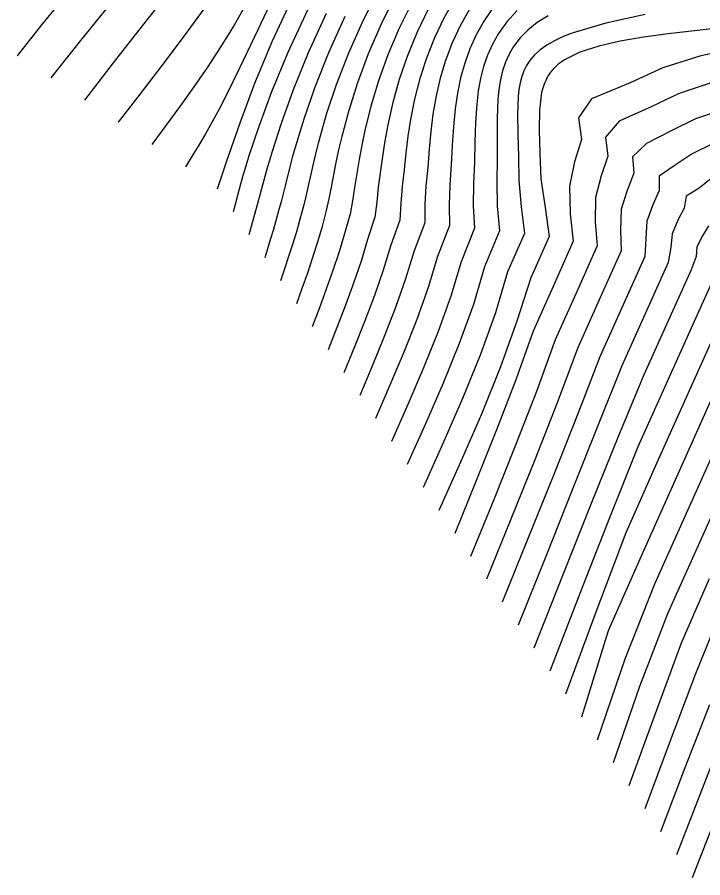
# Model space of a CAD drawing. Extents: x 2356077 to 2359823, y 225951 to 227822.
# Drawn here: x 2356760.8 to 2356826.2, y 226759 to 226841 of the extents above; entities that cross this region are included whole.
import ezdxf

# ---------------------------------------------------------------- set-up
doc = ezdxf.new("R2010")
doc.units = 0
for name, color, linetype in [('DTM Contours Major', 7, 'Continuous'), ('DTM Contours Minor', 7, 'Continuous'), ('PH Exist DTM Point', 7, 'Continuous')]:
    doc.layers.add(name, color=color, linetype=linetype)

msp = doc.modelspace()

# ---------------------------------------------------------------- linework, layer by layer
at = {"layer": 'DTM Contours Major'}
for points in [[(2356795.378, 226843.952), (2356793.749, 226840.717), (2356792.359, 226837.569), (2356791.196, 226834.552), (2356790.245, 226831.713), (2356789.493, 226829.096), (2356789.207, 226827.971), (2356788.952, 226826.897), (2356788.282, 226823.919), (2356788.06, 226822.986), (2356787.737, 226821.744), (2356787.393, 226820.532), (2356787.03, 226819.343), (2356786.655, 226818.173), (2356786.271, 226817.015), (2356785.883, 226815.862)], [(2356765.427, 226843.153), (2356763.09, 226840.258), (2356760.765, 226837.323)], [(2356784.904, 226842.275), (2356783.35, 226839.062), (2356781.962, 226836.132), (2356780.687, 226833.52), (2356780.016, 226832.227), (2356779.36, 226831.023), (2356778.716, 226829.89), (2356778.081, 226828.811), (2356777.452, 226827.768), (2356776.826, 226826.742)], [(2356803.915, 226841.765), (2356803.018, 226840.168), (2356802.259, 226838.539), (2356801.629, 226836.881), (2356801.118, 226835.198), (2356800.718, 226833.492), (2356800.419, 226831.765), (2356800.213, 226830.094), (2356800.057, 226828.401), (2356799.915, 226826.68), (2356799.752, 226824.926), (2356799.654, 226823.153), (2356799.63, 226821.391), (2356798.616, 226818.709), (2356797.813, 226816.045), (2356796.854, 226813.318), (2356795.778, 226810.544), (2356794.625, 226807.739), (2356793.433, 226804.918)], [(2356827.598, 226839.954), (2356822.866, 226839.397), (2356820.513, 226839.081), (2356818.278, 226838.706), (2356816.229, 226838.242), (2356814.434, 226837.661), (2356812.962, 226836.935), (2356812.65, 226836.726), (2356812.362, 226836.504), (2356812.098, 226836.27), (2356811.857, 226836.022), (2356811.641, 226835.76), (2356811.447, 226835.482), (2356811.3, 226835.235), (2356811.169, 226834.976), (2356811.053, 226834.704), (2356810.951, 226834.419), (2356810.862, 226834.122), (2356810.786, 226833.811), (2356810.577, 226832.154), (2356810.545, 226830.214), (2356810.6, 226828.021), (2356810.711, 226825.576), (2356811.124, 226822.84), (2356811.512, 226820.1), (2356809.742, 226816.155), (2356808.408, 226812.025), (2356806.861, 226807.656), (2356805.049, 226803.164), (2356803.06, 226798.589), (2356800.983, 226793.973)], [(2356827.095, 226825.702), (2356825.822, 226824.698), (2356824.576, 226823.924), (2356824.383, 226822.797), (2356823.786, 226821.638), (2356823.222, 226820.33), (2356823.12, 226819.043), (2356822.851, 226817.598), (2356818.439, 226807.766), (2356816.176, 226802.128), (2356813.738, 226796.007), (2356811.168, 226789.592), (2356808.534, 226783.029)], [(2356830.237, 226806.287), (2356821.557, 226786.946), (2356818.718, 226779.802), (2356816.084, 226772.084)], [(2356828.079, 226772.511), (2356825.858, 226766.872), (2356823.634, 226761.14)]]:
    msp.add_lwpolyline(points, dxfattribs=at)
at = {"layer": 'DTM Contours Minor'}
for points in [[(2356878.792, 226845.115), (2356870.226, 226832.56), (2356867.581, 226829.572), (2356866.395, 226828.602), (2356865.191, 226827.733), (2356863.957, 226826.956), (2356862.679, 226826.263), (2356861.341, 226825.644), (2356859.931, 226825.09), (2356856.127, 226823.937), (2356851.958, 226822.92), (2356847.588, 226821.834), (2356843.179, 226820.472), (2356838.894, 226818.632), (2356834.894, 226816.108), (2356834.387, 226815.705), (2356833.887, 226815.285), (2356829.668, 226810.572), (2356820.265, 226789.621), (2356817.119, 226782.5), (2356814.574, 226774.273)], [(2356775.443, 226843.704), (2356772.678, 226840.172), (2356769.93, 226836.633), (2356767.19, 226833.091)], [(2356787.059, 226842.967), (2356785.075, 226838.703), (2356783.396, 226834.664), (2356781.983, 226830.91), (2356780.725, 226827.285), (2356779.842, 226824.618)], [(2356796.92, 226843.242), (2356795.476, 226840.345), (2356794.247, 226837.504), (2356793.218, 226834.751), (2356792.379, 226832.118), (2356791.716, 226829.638), (2356791.423, 226828.365), (2356791.166, 226827.14), (2356790.704, 226824.799), (2356790.472, 226823.668), (2356790.224, 226822.554), (2356789.839, 226821.049), (2356789.407, 226819.558), (2356788.937, 226818.077), (2356788.438, 226816.605), (2356787.92, 226815.138), (2356787.393, 226813.673)], [(2356802.575, 226842.887), (2356801.496, 226840.974), (2356800.576, 226839.04), (2356799.804, 226837.094), (2356799.17, 226835.142), (2356798.665, 226833.191), (2356798.279, 226831.251), (2356798.037, 226829.652), (2356797.841, 226828.057), (2356797.663, 226826.458), (2356797.473, 226824.848), (2356797.356, 226823.247), (2356797.256, 226821.655), (2356796.385, 226819.252), (2356795.675, 226816.887), (2356794.844, 226814.479), (2356793.921, 226812.04), (2356792.937, 226809.578), (2356791.923, 226807.107)], [(2356782.704, 226842.417), (2356781.458, 226840.253), (2356780.202, 226838.211), (2356778.919, 226836.246), (2356777.612, 226834.344), (2356776.289, 226832.49), (2356774.954, 226830.666), (2356773.614, 226828.859)], [(2356798.451, 226842.509), (2356797.188, 226839.941), (2356796.115, 226837.402), (2356795.221, 226834.915), (2356794.494, 226832.501), (2356793.923, 226830.182), (2356793.637, 226828.783), (2356793.39, 226827.421), (2356792.941, 226824.777), (2356792.749, 226823.494), (2356792.524, 226822.218), (2356791.466, 226818.635), (2356790.88, 226816.852), (2356790.247, 226815.065), (2356789.583, 226813.275), (2356788.903, 226811.484)], [(2356806.299, 226842.098), (2356805.273, 226840.619), (2356804.547, 226839.326), (2356803.939, 226837.993), (2356803.443, 226836.621), (2356803.047, 226835.207), (2356802.745, 226833.754), (2356802.526, 226832.258), (2356802.364, 226830.535), (2356802.255, 226828.757), (2356802.157, 226826.921), (2356802.029, 226825.026), (2356801.95, 226823.079), (2356802.007, 226821.134), (2356800.86, 226818.185), (2356799.964, 226815.218), (2356798.876, 226812.169), (2356797.645, 226809.057), (2356796.318, 226805.903), (2356794.943, 226802.729)], [(2356769.368, 226841.952), (2356766.681, 226838.606), (2356763.977, 226835.207)], [(2356778.6, 226841.815), (2356776.591, 226839.105), (2356774.547, 226836.395), (2356772.48, 226833.685), (2356770.402, 226830.975)], [(2356788.451, 226841.678), (2356786.577, 226837.617), (2356785.03, 226833.877), (2356783.798, 226830.567), (2356782.869, 226827.791), (2356782.562, 226826.798), (2356782.3, 226825.908), (2356781.934, 226824.606), (2356781.57, 226823.258), (2356781.353, 226822.429)], [(2356790.229, 226841.357), (2356788.513, 226837.588), (2356787.085, 226834.067), (2356785.93, 226830.877), (2356785.036, 226828.1), (2356784.814, 226827.351), (2356784.612, 226826.644), (2356784.255, 226825.345), (2356783.56, 226822.755), (2356782.863, 226820.24)], [(2356799.975, 226841.753), (2356798.886, 226839.506), (2356797.966, 226837.266), (2356797.204, 226835.046), (2356796.59, 226832.86), (2356796.112, 226830.722), (2356795.843, 226829.213), (2356795.617, 226827.729), (2356795.2, 226824.797), (2356795.054, 226823.36), (2356794.886, 226821.929), (2356794.173, 226819.818), (2356793.557, 226817.748), (2356792.851, 226815.656), (2356792.076, 226813.545), (2356791.256, 226811.423), (2356790.413, 226809.295)], [(2356808.451, 226841.642), (2356807.477, 226840.571), (2356806.662, 226839.438), (2356806.093, 226838.436), (2356805.625, 226837.389), (2356805.248, 226836.297), (2356804.956, 226835.156), (2356804.739, 226833.964), (2356804.59, 226832.719), (2356804.477, 226830.969), (2356804.421, 226829.121), (2356804.375, 226827.18), (2356804.29, 226825.148), (2356804.243, 226823.025), (2356804.386, 226820.882), (2356803.107, 226817.678), (2356802.121, 226814.406), (2356800.905, 226811.03), (2356799.516, 226807.576), (2356798.013, 226804.071), (2356796.453, 226800.54)], [(2356820.653, 226841.253), (2356816.891, 226840.414), (2356813.778, 226839.513), (2356812.839, 226839.15), (2356812.008, 226838.76), (2356811.279, 226838.342), (2356810.649, 226837.89), (2356810.112, 226837.402), (2356809.664, 226836.874), (2356809.352, 226836.395), (2356809.095, 226835.881), (2356808.889, 226835.333), (2356808.73, 226834.746), (2356808.614, 226834.12), (2356808.534, 226833.451), (2356808.468, 226831.752), (2356808.504, 226829.838), (2356808.573, 226827.729), (2356808.601, 226825.444), (2356808.826, 226822.931), (2356809.145, 226820.38), (2356807.513, 226816.715), (2356806.377, 226812.824), (2356804.927, 226808.787), (2356803.24, 226804.64), (2356801.396, 226800.419), (2356799.473, 226796.162)], [(2356792.001, 226841.054), (2356790.449, 226837.595), (2356789.151, 226834.321), (2356788.093, 226831.292), (2356787.261, 226828.571), (2356786.997, 226827.619), (2356786.76, 226826.716), (2356786.34, 226825.042), (2356785.958, 226823.509), (2356785.698, 226822.526), (2356785.436, 226821.582), (2356785.172, 226820.671), (2356784.906, 226819.785), (2356784.373, 226818.051)], [(2356811.394, 226841.135), (2356810.364, 226840.48), (2356809.478, 226839.774), (2356808.728, 226839.015), (2356808.108, 226838.203), (2356807.679, 226837.473), (2356807.33, 226836.701), (2356807.054, 226835.883), (2356806.844, 226835.017), (2356806.694, 226834.1), (2356806.596, 226833.128), (2356806.527, 226831.383), (2356806.527, 226829.488), (2356806.539, 226827.454), (2356806.505, 226825.29), (2356806.533, 226822.985), (2356806.767, 226820.634), (2356805.341, 226817.188), (2356804.271, 226813.608), (2356802.93, 226809.902), (2356801.387, 226806.104), (2356799.709, 226802.243), (2356797.963, 226798.351)], [(2356829.612, 226838.134), (2356825.871, 226837.27), (2356822.328, 226836.166), (2356819.213, 226834.735), (2356815.531, 226833.217), (2356814.309, 226831.4), (2356814.579, 226829.344), (2356813.929, 226827.22), (2356813.427, 226824.888), (2356813.497, 226822.254), (2356813.803, 226819.652), (2356811.867, 226815.338), (2356809.968, 226811.08), (2356808.324, 226806.439), (2356806.487, 226801.642), (2356804.522, 226796.739), (2356802.493, 226791.784)], [(2356826.956, 226834.728), (2356823.902, 226833.735), (2356821.228, 226832.465), (2356818.175, 226831.084), (2356816.873, 226829.552), (2356817.104, 226827.737), (2356816.453, 226825.866), (2356815.915, 226823.796), (2356815.898, 226821.485), (2356816.089, 226819.192), (2356814.07, 226814.691), (2356812.087, 226810.231), (2356810.294, 226805.325), (2356808.306, 226800.203), (2356806.187, 226794.935), (2356804.003, 226789.595)], [(2356828.026, 226832.175), (2356825.449, 226831.302), (2356823.198, 226830.198), (2356820.799, 226828.946), (2356819.437, 226827.695), (2356819.579, 226826.116), (2356818.939, 226824.491), (2356818.38, 226822.68), (2356818.301, 226820.696), (2356818.365, 226818.708), (2356816.276, 226814.054), (2356814.206, 226809.407), (2356812.264, 226804.239), (2356810.123, 226798.786), (2356807.851, 226793.144), (2356805.513, 226787.406)], [(2356827.002, 226828.9), (2356825.147, 226827.957), (2356823.436, 226826.812), (2356822.003, 226825.833), (2356822.008, 226824.487), (2356821.386, 226823.099), (2356820.819, 226821.541), (2356820.707, 226819.89), (2356820.625, 226818.19), (2356816.322, 226808.604), (2356814.229, 226803.177), (2356811.937, 226797.39), (2356809.513, 226791.364), (2356807.024, 226785.218)], [(2356826.695, 226821.105), (2356826.131, 226820.159), (2356825.585, 226819.092), (2356825.533, 226818.192), (2356825.039, 226816.919), (2356820.542, 226806.9), (2356818.1, 226801.092), (2356815.519, 226794.636), (2356812.813, 226787.826), (2356810.044, 226780.84)], [(2356827.159, 226816.09), (2356819.961, 226800.05), (2356817.253, 226793.265), (2356814.431, 226786.062), (2356811.554, 226778.651)], [(2356827.229, 226810.692), (2356821.742, 226798.464), (2356818.812, 226791.853), (2356815.955, 226784.276), (2356813.064, 226776.462)], [(2356831.044, 226802.531), (2356822.777, 226784.111), (2356820.132, 226777.178), (2356817.594, 226769.895)], [(2356826.773, 226787.461), (2356824.105, 226781.325), (2356821.6, 226774.597), (2356819.104, 226767.706)], [(2356827.909, 226784.438), (2356825.465, 226778.383), (2356823.039, 226772.019), (2356820.614, 226765.517)], [(2356826.786, 226775.443), (2356824.456, 226769.444), (2356822.124, 226763.329)], [(2356827.25, 226764.307), (2356825.144, 226758.951)]]:
    msp.add_lwpolyline(points, dxfattribs=at)
at = {"layer": 'PH Exist DTM Point'}
for p, q in [((2356811.106, 226835.351), (2356811.106, 226835.351)), ((2356779.669, 226824.87), (2356779.669, 226824.87))]:
    msp.add_line(p, q, dxfattribs=at)

doc.saveas('drawing.dxf')
